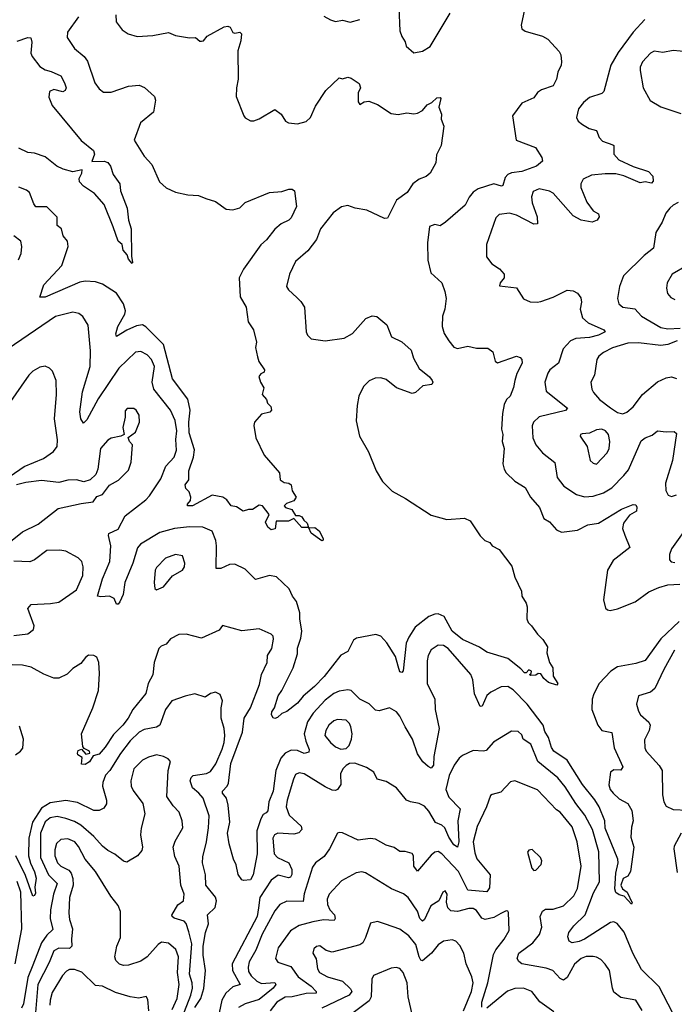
# Model space of a CAD drawing. Extents: x 1678759 to 1859541, y 384609 to 522867.
# Tile 262 of 466: x 1747679 to 1751442, y 477622 to 483277. Entities that reach past the tile are written whole.
import ezdxf

# ---------------------------------------------------------------- set-up
doc = ezdxf.new("R2010")
doc.units = 0

msp = doc.modelspace()

# ---------------------------------------------------------------- linework, layer by layer
at = {"layer": '0CON20XD'}
for points in [[(1750591.9, 483391.9), (1750561.8, 483245), (1750565.7, 483225), (1750585, 483211.1), (1750685, 483182.9), (1750715, 483165.8), (1750779.1, 483095), (1750788.8, 483075), (1750794.2, 483035), (1750792, 483015), (1750771.4, 482975), (1750764.3, 482935), (1750745, 482897.5), (1750678.8, 482875), (1750655, 482858), (1750635, 482829.2), (1750565, 482797.5), (1750512.5, 482725), (1750532.5, 482585), (1750643.7, 482543.7), (1750680, 482485), (1750683.3, 482465), (1750650, 482435), (1750565.2, 482404.8), (1750505, 482396.8), (1750485, 482388.2), (1750469.3, 482370.7), (1750455.4, 482324.6), (1750449.1, 482320.9), (1750405, 482334), (1750313.8, 482305), (1750285, 482285.7), (1750262.2, 482257.8), (1750239.1, 482210.9), (1750126.2, 482115), (1750095, 482094), (1750065, 482100), (1750035, 482090), (1750023.6, 481995), (1750024.4, 481895), (1750042.4, 481822.4), (1750105, 481765.6), (1750123.6, 481716.4), (1750129.6, 481675), (1750121.8, 481615), (1750109.3, 481575), (1750108.2, 481515), (1750118.5, 481475), (1750145, 481432.5), (1750175, 481395.8), (1750195, 481388.1), (1750255, 481401.4), (1750305, 481390.9), (1750370.3, 481390.3), (1750398.7, 481368.7), (1750412, 481315), (1750425, 481306.2), (1750534, 481344), (1750555, 481336), (1750564.4, 481324.4), (1750566.5, 481305), (1750536, 481244), (1750524.6, 481205.4), (1750518.1, 481165), (1750498.8, 481115), (1750478, 481095), (1750463.4, 481066.6), (1750454.2, 481015), (1750447.8, 480925), (1750456.4, 480895), (1750452.7, 480855), (1750463.5, 480815), (1750455.8, 480725.8), (1750462.9, 480695), (1750475.8, 480675), (1750525, 480626.2), (1750585, 480589.2), (1750615.5, 480535), (1750666.5, 480475), (1750692.2, 480412.2), (1750725, 480392.9), (1750765, 480347.1), (1750793.1, 480333.1), (1750885, 480344.6), (1750945, 480375.4), (1751005, 480386.1), (1751138.1, 480465), (1751205, 480491.9), (1751220.3, 480490.3), (1751226.8, 480476.8), (1751224.2, 480455), (1751185, 480431.1), (1751149.5, 480385), (1751143.1, 480355), (1751157, 480317), (1751186, 480245), (1751089.4, 480170.6), (1751057.5, 480115), (1751034.4, 479944.4), (1751046.8, 479896.8), (1751056.9, 479886.9), (1751073.5, 479883.5), (1751115, 479893.8), (1751216.7, 479933.3), (1751295, 479990.4), (1751353.5, 480016.5), (1751405, 480031.9), (1751473.3, 480035)], [(1749857.4, 483347.4), (1749863.6, 483213.6), (1749875, 483180), (1749895, 483150), (1749900, 483125), (1749945, 483086.7), (1749995, 483096.2), (1750037.6, 483122.4), (1750153.3, 483315)], [(1748017.2, 483292.8), (1747954.3, 483205), (1747952.5, 483175), (1747995, 483112), (1748050, 483065), (1748069.5, 483039.5), (1748110.5, 482915), (1748135, 482880.8), (1748161.5, 482861.5), (1748205, 482861.1), (1748305, 482894.4), (1748365, 482901.9), (1748397.2, 482887.2), (1748454, 482835), (1748460, 482815), (1748448.1, 482745), (1748373.8, 482685), (1748336.7, 482585), (1748395, 482492.9), (1748437.8, 482445), (1748483.3, 482345), (1748521.8, 482311.8), (1748575, 482286.7), (1748645, 482270.8), (1748706.4, 482266.4), (1748749.1, 482249.1), (1748805, 482232.9), (1748865, 482188), (1748905, 482185.8), (1748945, 482196), (1748975, 482227.1), (1749115, 482284), (1749185, 482291.2), (1749226.4, 482303.6), (1749245, 482303.8), (1749258.8, 482295), (1749269.2, 482205), (1749240.2, 482139.8), (1749225.8, 482125), (1749182.9, 482105), (1749145, 482073.3), (1749097.9, 482012.1), (1749065, 481984.4), (1748965.6, 481845), (1748941.4, 481795), (1748947.1, 481685), (1748980, 481625), (1748992.3, 481542.3), (1749023.8, 481495), (1749040, 481425), (1749033.8, 481395), (1749045, 481340), (1749054.1, 481314.1), (1749086.2, 481265), (1749085, 481252.5), (1749065, 481242.5), (1749053.3, 481226.7), (1749062.5, 481195), (1749083, 481163), (1749073.6, 481123.6), (1749097.5, 481095), (1749103.9, 481073.9), (1749122.5, 481055), (1749126.7, 481035), (1749117, 481023), (1749069.3, 481010.7), (1749028.8, 480965), (1749024.1, 480945.9), (1749035.8, 480875), (1749084, 480775), (1749172.5, 480675), (1749176.7, 480635), (1749198.3, 480618.3), (1749225.8, 480615.8), (1749238.8, 480605), (1749245, 480570), (1749267.5, 480535), (1749255, 480513.3), (1749212.3, 480497.7), (1749200, 480485), (1749207.5, 480475), (1749243.2, 480463.2), (1749265, 480430), (1749285, 480430), (1749301.3, 480421.3), (1749311.8, 480401.8), (1749330.6, 480385), (1749339.3, 480360.7), (1749300.9, 480360.9), (1749255, 480411.2), (1749225, 480397.5), (1749153, 480397), (1749147.5, 480352.5), (1749125, 480347.5), (1749105, 480362.5), (1749091.7, 480391.7), (1749113.3, 480435), (1749075, 480483.8), (1749055, 480488), (1749017, 480463), (1748995, 480463.3), (1748963.6, 480453.6), (1748925, 480478.8), (1748895, 480484), (1748869.1, 480519.1), (1748845.9, 480534.1), (1748785, 480546.2), (1748672.5, 480485), (1748643.3, 480485), (1748643.3, 480495), (1748660, 480515), (1748662.5, 480535), (1748652.5, 480565), (1748633.3, 480585), (1748630, 480605), (1748652, 480635), (1748652.2, 480685), (1748678.7, 480765), (1748684.2, 480805.8), (1748653.9, 480903.9), (1748650.5, 480965), (1748659.5, 481035), (1748645, 481097.5), (1748557.1, 481215), (1748505, 481411.1), (1748405, 481513.3), (1748385, 481523.9), (1748351, 481519), (1748295, 481494.1), (1748235, 481456.7), (1748232.4, 481472.4), (1748242.3, 481515), (1748283.8, 481586.2), (1748286.4, 481605), (1748276.5, 481645), (1748236, 481706), (1748155, 481757.5), (1748115, 481770.5), (1748055, 481774.6), (1748025, 481770), (1747825, 481683.6), (1747794, 481684), (1747818.6, 481755), (1747921.1, 481865), (1747957.5, 481975), (1747954.3, 482004.3), (1747928.8, 482035), (1747919.2, 482075), (1747894.2, 482095), (1747895, 482143.3), (1747835, 482202.9), (1747772.2, 482202.2), (1747759.8, 482219.8), (1747735, 482284.2), (1747718.3, 482298.3), (1747675, 482314.4)], [(1748232.5, 483305), (1748233.9, 483263.9), (1748268.3, 483218.3), (1748303.3, 483195), (1748355, 483180), (1748445, 483186.9), (1748534.1, 483204.1), (1748575, 483185.8), (1748655, 483172), (1748690, 483175), (1748714.3, 483154.3), (1748725, 483154), (1748735, 483156.2), (1748757.1, 483182.9), (1748854.4, 483235.6), (1748875, 483240), (1748888.8, 483235), (1748905, 483204), (1748915, 483200), (1748945, 483206.2), (1748953.3, 483195), (1748950, 483155), (1748932.1, 483097.9)], [(1749427.3, 483297.3), (1749465, 483275.8), (1749495, 483267.5), (1749535, 483274), (1749577.9, 483262.1), (1749635, 483277.5)], [(1751272.3, 483277.7), (1751205, 483205.8), (1751118.6, 483088.6), (1751076.9, 483015), (1751035.7, 482864.3), (1751025, 482854), (1750955, 482829.4), (1750919.1, 482800.9), (1750891.2, 482765), (1750878.8, 482715), (1750888.8, 482695), (1750913.3, 482675), (1750952.1, 482652.1), (1750995, 482640.8), (1751010.7, 482600.7), (1751028.5, 482578.5), (1751089.2, 482559.2), (1751093.8, 482553.8), (1751094.5, 482505), (1751122.7, 482472.7), (1751205, 482434.6), (1751294, 482405), (1751317.9, 482377.9), (1751320, 482350), (1751311.2, 482338.8), (1751275, 482345.7), (1751245, 482340), (1751150.8, 482380.8), (1751105, 482391.1), (1751045, 482392.6), (1750965, 482383.2), (1750918.3, 482361.7), (1750904.5, 482335), (1750905, 482313.3), (1750939.1, 482229.1), (1750975, 482178.8), (1751005, 482162.5), (1751010, 482145), (1750997.5, 482125), (1750970, 482115), (1750905.9, 482125.9), (1750861.1, 482151.1), (1750745, 482280), (1750725, 482291.5), (1750665, 482305.4), (1750630.2, 482289.8), (1750620.2, 482259.8), (1750625.4, 482225), (1750653.6, 482145), (1750655, 482104), (1750635, 482102.5), (1750535, 482154.6), (1750495, 482166), (1750435, 482157.5), (1750415, 482138.8), (1750361.5, 481985), (1750362.5, 481915), (1750392.5, 481875), (1750436.2, 481846.2), (1750464.2, 481815), (1750464.2, 481795), (1750441.2, 481765), (1750437.5, 481747.5), (1750535, 481736.7), (1750575, 481673.8), (1750613, 481657), (1750654.1, 481654.1), (1750675, 481659.2), (1750745, 481683.3), (1750825, 481724.3), (1750859.7, 481719.7), (1750886.2, 481706.2), (1750905, 481680), (1750907.8, 481655), (1750901.5, 481615), (1750914.4, 481565), (1750945.6, 481535), (1751036.2, 481495), (1751044.2, 481485), (1751005.5, 481464.5), (1750955, 481452), (1750874.8, 481445.2), (1750845, 481432.3), (1750803.1, 481386.9), (1750775.6, 481305), (1750726.7, 481265), (1750715, 481247.5), (1750697.3, 481195), (1750705, 481142.5), (1750827.1, 481045), (1750816.9, 481033.1), (1750665, 480996.1), (1750632.3, 480965), (1750625.4, 480945), (1750628.5, 480875), (1750645.5, 480835), (1750685, 480789.4), (1750754.6, 480734.6), (1750768, 480648), (1750807.4, 480597.4), (1750880.2, 480550.2), (1750925, 480535.6), (1750975, 480540.8), (1751035, 480558.5), (1751081.9, 480588.1), (1751151.9, 480658.1), (1751177.6, 480692.4), (1751252.1, 480857.9), (1751273.8, 480875), (1751315, 480890), (1751345, 480916), (1751395, 480909.4), (1751441.4, 480911.4), (1751455, 480900), (1751430.9, 480745), (1751391.2, 480615), (1751393.6, 480573.6), (1751405.7, 480545.7), (1751425, 480537.5), (1751455, 480548.5)], [(1747665, 483153.8), (1747725, 483175.7), (1747743.6, 483173.6), (1747748.9, 483148.9), (1747743.8, 483085), (1747751.1, 483065), (1747795, 483009.1), (1747825, 482988.6), (1747860.9, 482979.1), (1747914.6, 482955), (1747937.3, 482915), (1747946.5, 482885), (1747940.4, 482869.6), (1747927.2, 482862.8), (1747875, 482875.9), (1747850.5, 482865), (1747847, 482833), (1747866.1, 482785), (1748032.8, 482582.8), (1748102.7, 482525), (1748108.2, 482505), (1748092.9, 482462.9), (1748165, 482464.5), (1748185.9, 482455.9), (1748201.1, 482435), (1748217.2, 482387.2), (1748254.3, 482335), (1748258.1, 482295), (1748296.7, 482195), (1748303.8, 482125), (1748320, 482075), (1748321.1, 481918.9), (1748327, 481883), (1748325, 481877.5), (1748305, 481901.4), (1748296, 481926), (1748274.2, 481954.2), (1748268.5, 481985), (1748245.3, 482005.3), (1748216.6, 482086.6), (1748164.5, 482215), (1748109.5, 482279.5), (1748045, 482320.6), (1748021.9, 482345), (1748020, 482365), (1748036.7, 482395), (1748037.5, 482415), (1747985, 482403.5), (1747928.3, 482418.3), (1747892, 482435), (1747825, 482490), (1747765, 482511.1), (1747725, 482514.4), (1747675, 482539.5)], [(1748932.1, 483097.9), (1748934.3, 482935), (1748924.4, 482885), (1748923.8, 482835), (1748966.7, 482725), (1748975, 482713.3), (1749005, 482696.7), (1749025, 482696.7), (1749055, 482708), (1749145, 482762), (1749181.2, 482735), (1749206.7, 482695), (1749224.2, 482684.2), (1749275, 482678.6), (1749325, 482692.5), (1749350, 482715), (1749378.7, 482781.3), (1749439.6, 482870.4), (1749515, 482942.5), (1749535, 482937.5), (1749565, 482946.2), (1749585, 482941.2), (1749630.3, 482910.3), (1749638.8, 482885), (1749623.9, 482856.1), (1749624, 482805), (1749635, 482790), (1749660, 482805), (1749685, 482810), (1749735, 482790.8), (1749815, 482738), (1749855, 482733.1), (1749905, 482742.5), (1749945, 482736.2), (1749965, 482740), (1749995, 482756.2), (1750021.7, 482788.3), (1750048.6, 482801.4), (1750077.5, 482827.5), (1750095, 482830), (1750100, 482825), (1750088.8, 482775), (1750103.3, 482735), (1750102, 482705), (1750116.1, 482666.1), (1750102.5, 482555), (1750075, 482500), (1750071.4, 482455), (1750037.8, 482395), (1750015, 482375.6), (1749975, 482361.1), (1749938.1, 482335), (1749906.9, 482285), (1749845, 482240), (1749793, 482137), (1749775, 482134.3), (1749673.8, 482183.8), (1749606.7, 482195), (1749565, 482210.4), (1749527.9, 482202.1), (1749481.7, 482168.3), (1749408.2, 482075), (1749384.6, 482015.4), (1749335, 481948.8), (1749265, 481888.8), (1749230, 481815), (1749212.5, 481745), (1749224, 481725), (1749271.5, 481681.5), (1749295, 481658), (1749315.7, 481625), (1749325.6, 481485), (1749332.5, 481465), (1749354.5, 481444.5), (1749435, 481433.3), (1749545, 481447.5), (1749592, 481475), (1749669.1, 481560.9), (1749705, 481576.2), (1749731.7, 481571.7), (1749788.8, 481525), (1749816.7, 481455), (1749875, 481426.7), (1749929.1, 481379.1), (1749942.4, 481332.4), (1749975, 481273.3), (1750035, 481225.8), (1750050, 481205), (1750054, 481195), (1750047.6, 481182.4), (1749996.1, 481173.9), (1749954.1, 481135.9), (1749935, 481130.8), (1749845, 481162.9), (1749785, 481210.3), (1749755, 481219.6), (1749722.6, 481217.4), (1749687.9, 481202.1), (1749655, 481170), (1749627.5, 481115), (1749618.9, 481061.1), (1749613.6, 480973.6), (1749632.5, 480885), (1749684.3, 480795), (1749727.8, 480685), (1749765, 480624.2), (1749819.3, 480569.3), (1749896.7, 480526.7), (1750045, 480431.1), (1750135, 480406.9), (1750235, 480413.8), (1750267.7, 480397.7), (1750325, 480312.5), (1750352.5, 480285), (1750382, 480275), (1750394.2, 480254.2), (1750435, 480233.8), (1750507.5, 480137.5), (1750524.4, 480074.4), (1750563.8, 479995), (1750566.2, 479965), (1750590.8, 479925), (1750596.2, 479905), (1750594.2, 479835), (1750601.2, 479815), (1750620, 479795), (1750655, 479746.7), (1750686.4, 479716.4), (1750713.3, 479675), (1750709.7, 479639.7), (1750724.5, 479585), (1750744.4, 479555), (1750745, 479506.7), (1750772, 479465), (1750765.9, 479454.1), (1750719.3, 479469.3), (1750692.5, 479492.5), (1750675, 479520), (1750658.3, 479521.7), (1750645, 479512.5), (1750615, 479510), (1750610, 479515), (1750618.3, 479521.7), (1750620, 479535), (1750605, 479542.5), (1750590, 479525), (1750580, 479525), (1750559.3, 479549.3), (1750485, 479607.1), (1750365, 479643.8), (1750322.9, 479672.9), (1750225, 479716.4), (1750164.3, 479764.3), (1750118.8, 479848.8), (1750085, 479864.2), (1750065, 479862.8), (1750031, 479849), (1749951.3, 479788.7), (1749915, 479730), (1749900.9, 479695), (1749883.3, 479536.7), (1749875, 479527.5), (1749865, 479531.9), (1749853.6, 479563.6), (1749839.2, 479619.2), (1749788.7, 479698.7), (1749755, 479736.9), (1749725.4, 479745.4), (1749614.5, 479725.5), (1749597.7, 479712.3), (1749565, 479648), (1749525, 479626.4), (1749428.4, 479505), (1749373, 479447), (1749308.1, 479391.9), (1749275, 479352.2), (1749215, 479304), (1749185, 479291.4), (1749161.7, 479268.3), (1749145, 479262.5), (1749136.4, 479266.4), (1749126.2, 479285), (1749128.4, 479301.6), (1749143.1, 479325), (1749165, 479393.8), (1749186.5, 479425), (1749250.8, 479555), (1749275.4, 479635), (1749276.4, 479666.4), (1749295.9, 479724.1), (1749301.3, 479765), (1749288.8, 479835), (1749289.6, 479869.6), (1749270.6, 479935), (1749246.4, 479965), (1749228.3, 480008.3), (1749155, 480076.9), (1749115, 480084), (1749035, 480062.1), (1748975, 480120.6), (1748915, 480150), (1748885, 480146.9), (1748834.3, 480124.3), (1748807.5, 480125), (1748810.9, 480255), (1748805.6, 480285), (1748785, 480338.8), (1748731.8, 480361.8), (1748654.7, 480364.7), (1748568, 480355), (1748485, 480330.9), (1748372.7, 480265), (1748355.7, 480244.3), (1748328.5, 480155), (1748283.1, 480045), (1748274.4, 479975), (1748255, 479932.5), (1748245, 479920), (1748235, 479920), (1748222, 479952), (1748195, 479966.7), (1748145, 479961.2), (1748126.7, 479966.7), (1748154.8, 480065), (1748198.1, 480165), (1748202.2, 480255), (1748189.4, 480315), (1748192, 480325), (1748245, 480351.5), (1748285, 480427.3), (1748405, 480520), (1748425, 480541.5), (1748489.4, 480640.6), (1748518.3, 480711.7), (1748567.1, 480765), (1748581.2, 480805), (1748576.8, 480865), (1748582.6, 480915), (1748572.8, 480975), (1748545.4, 481035), (1748450, 481155), (1748440.7, 481195), (1748453.3, 481285), (1748436.2, 481325), (1748411.8, 481351.8), (1748375, 481370.9), (1748345, 481366.9), (1748249.2, 481275), (1748130.2, 481099.8), (1748065, 480979.2), (1748045, 480958.8), (1748031.1, 480985), (1748025.5, 481025.5), (1748040.6, 481139.4), (1748083.2, 481285), (1748086.2, 481375), (1748072.7, 481522.7), (1748042.2, 481572.2), (1748018.9, 481588.9), (1747985, 481597.5), (1747885, 481572.1), (1747613.2, 481386.8)], [(1751555, 483089.2), (1751435, 483100), (1751375, 483088.2), (1751325, 483096.5), (1751304.2, 483085), (1751258.1, 483035), (1751245.5, 483005), (1751244.5, 482984.5), (1751262, 482885), (1751303.4, 482813.4), (1751365, 482777.5), (1751478.9, 482738.9)], [(1751463.4, 482226.6), (1751435, 482212.2), (1751416.9, 482195), (1751392.2, 482165), (1751372.2, 482115), (1751335.7, 482054.3), (1751322, 481965), (1751268.3, 481921.7), (1751149.4, 481805), (1751125.7, 481745), (1751115.7, 481675), (1751122, 481645), (1751146.6, 481626.6), (1751215, 481616.5), (1751252.5, 481575), (1751365, 481508.4), (1751405, 481501.4), (1751475, 481504.5)], [(1747673, 481897), (1747686.7, 481935), (1747691.1, 481975), (1747685.6, 482005), (1747645.5, 482035.5)], [(1751515.5, 481864.5), (1751429.2, 481815), (1751401.4, 481765), (1751397.5, 481735), (1751402.5, 481705), (1751421.7, 481681.7), (1751445, 481670)], [(1751457.4, 481432.6), (1751405, 481410.6), (1751364.8, 481405.2), (1751235, 481421.2), (1751175, 481419.8), (1751086.8, 481393.2), (1751034.4, 481365), (1751008.1, 481345), (1750995.6, 481325), (1750982.2, 481235), (1750961.4, 481195), (1750966.9, 481155), (1750976.7, 481135), (1751011.1, 481095), (1751075, 481047.1), (1751115, 481020.9), (1751145, 481013.8), (1751168.1, 481021.9), (1751205.9, 481054.1), (1751258.5, 481125), (1751345, 481197.9), (1751395, 481219.5), (1751425, 481225.5), (1751455, 481216.7)], [(1747623.8, 480655), (1747705, 480710.6), (1747815, 480756.5), (1747872.7, 480797.3), (1747894.4, 480825), (1747895.6, 480864.4), (1747878.5, 480985), (1747890.4, 481125), (1747887.8, 481205), (1747868.3, 481258.3), (1747850, 481275), (1747825, 481286.2), (1747795, 481282), (1747755, 481257.5), (1747732.5, 481235), (1747613.1, 481065)], [(1747606.2, 480265), (1747695, 480335.8), (1747785, 480379.5), (1747900.8, 480469.2), (1748032.1, 480497.9), (1748101.7, 480508.3), (1748122, 480538), (1748155, 480550), (1748196.1, 480603.9), (1748247.9, 480632.1), (1748305, 480690), (1748319.2, 480735), (1748326.7, 480835), (1748310, 480855), (1748302.5, 480877.5), (1748345, 480907.5), (1748368, 480965), (1748366.2, 481005), (1748348.8, 481035), (1748335, 481043.8), (1748296.7, 481043.3), (1748285, 481030), (1748285.8, 480994.2), (1748271.2, 480935), (1748280, 480895), (1748260, 480885), (1748205, 480874), (1748185, 480861.2), (1748144.2, 480815), (1748127.8, 480695), (1748116.2, 480663.8), (1748085, 480634.3), (1748046.9, 480623.1), (1748005, 480634.5), (1747955, 480632.3), (1747905, 480619.1), (1747805, 480631.2), (1747715, 480619.5), (1747660, 480605)], [(1750995, 480724.3), (1751055, 480788.8), (1751066.9, 480815), (1751070.6, 480855), (1751062.5, 480895), (1751045.6, 480915.6), (1751024.4, 480924.4), (1750995, 480922.2), (1750955, 480902.9), (1750911.7, 480898.3), (1750902.5, 480895), (1750900, 480885), (1750941.4, 480825), (1750958.6, 480745), (1750975, 480729.2), (1750995, 480724.3)], [(1751644, 480545), (1751425, 480238.6), (1751413.3, 480205), (1751414.3, 480175), (1751422.8, 480162.8), (1751445, 480160)], [(1749415, 480284.2), (1749355, 480326.9), (1749340.7, 480359.3), (1749375, 480360.6), (1749400.6, 480340.6), (1749423.8, 480296.2), (1749423.3, 480286.7), (1749415, 480284.2)], [(1747645, 479740), (1747725, 479749.2), (1747757.5, 479775), (1747762, 479795), (1747726.2, 479895), (1747745, 479918.8), (1747857, 479923), (1747905, 479931.4), (1748005, 480003.1), (1748041.9, 480085), (1748043.9, 480133.9), (1748036.7, 480165), (1748015, 480186.2), (1747945, 480223.8), (1747909.7, 480229.7), (1747835, 480227.7), (1747764.6, 480175.4), (1747737.3, 480162.7), (1747645, 480167.1)], [(1748465, 480002.5), (1748505, 480020), (1748556.9, 480083.1), (1748615, 480116), (1748625.7, 480135), (1748628.1, 480155), (1748615, 480197.5), (1748575, 480205.6), (1748516.7, 480185), (1748465, 480130), (1748458.6, 480115), (1748452, 480045), (1748455, 480010), (1748465, 480002.5)], [(1751470.5, 479819.5), (1751365, 479720.7), (1751275, 479597.1), (1751220.6, 479579.4), (1751115, 479559.7), (1751076.5, 479535), (1751009.5, 479465), (1750978.5, 479405), (1750969.6, 479375), (1750968.2, 479315), (1751001.8, 479225), (1751025, 479194.1), (1751083.2, 479183.2), (1751096.9, 479095), (1751145.6, 478985), (1751135, 478966), (1751095, 478968.1), (1751075.6, 478955), (1751065, 478882.5), (1751073.6, 478855), (1751089.6, 478835), (1751125, 478801.8), (1751175, 478774.3), (1751197.8, 478735), (1751205.8, 478675), (1751195, 478640), (1751191.4, 478581.4), (1751208.2, 478525), (1751189.1, 478385), (1751175, 478356.7), (1751147.5, 478345), (1751133.5, 478305), (1751144, 478285), (1751170, 478265), (1751200, 478205), (1751195, 478197.5), (1751152.9, 478242.9), (1751125, 478250), (1751105, 478263.1), (1751100.5, 478285), (1751105.4, 478375), (1751118.7, 478435), (1751117.7, 478455), (1751045, 478633.1), (1751041.6, 478675), (1751010.2, 478755), (1750985.5, 478795.5), (1750913.5, 478883.5), (1750825, 479024.6), (1750749.3, 479075), (1750736.3, 479096.3), (1750718.2, 479155), (1750698.1, 479188.1), (1750688.2, 479225), (1750595, 479346.2), (1750515, 479427.1), (1750485, 479446.9), (1750446.2, 479445), (1750387.1, 479415), (1750364.4, 479395), (1750336.5, 479335), (1750325, 479333.1), (1750293.1, 479405), (1750283.6, 479485), (1750273.1, 479515), (1750141.8, 479665), (1750115, 479682.9), (1750083.8, 479685), (1750045, 479657.5), (1750027.3, 479625), (1750021.2, 479595), (1750021.8, 479465), (1750065.4, 479375), (1750067.1, 479315), (1750090, 479205), (1750058.9, 479045), (1750057.8, 478995), (1750045, 478978), (1750027, 478987), (1749996, 479015), (1749965, 479060.8), (1749937.8, 479145), (1749894.6, 479215), (1749865, 479277.5), (1749845, 479301.4), (1749805, 479324), (1749745, 479308), (1749725, 479312), (1749687.2, 479347.2), (1749635, 479374.3), (1749585, 479423.1), (1749565, 479427.8), (1749515, 479420), (1749485, 479406.2), (1749435, 479368.5), (1749365, 479294.6), (1749334.2, 479245), (1749313.7, 479175), (1749322.8, 479132.8), (1749342.9, 479085), (1749341.1, 479068.9), (1749315, 479062.9), (1749275, 479079.2), (1749239.1, 479080.9), (1749205.2, 479064.8), (1749180.6, 479035), (1749152, 478965), (1749135.9, 478845.9), (1749110.8, 478785), (1749106.2, 478733.8), (1749095, 478722.1), (1749079, 478711), (1749065, 478687.5), (1749042.7, 478617.3), (1749043.8, 478485), (1749021.8, 478365), (1749005, 478336.2), (1748965, 478332.5), (1748955, 478336.7), (1748935, 478366.7), (1748923.6, 478423.6), (1748907.5, 478455), (1748884, 478544), (1748874.1, 478604.1), (1748887, 478667), (1748877.3, 478765), (1748866.9, 478805), (1748844.7, 478835), (1748843.9, 478845), (1748871.6, 478875), (1748878.4, 478891.6), (1748893.6, 479005), (1748958.8, 479185), (1748970, 479265), (1749006.2, 479325), (1749057.6, 479457.6), (1749069.1, 479515), (1749101.8, 479585), (1749103.6, 479625), (1749128.5, 479665), (1749138.1, 479718.1), (1749135.6, 479735.6), (1749125, 479748), (1749055, 479778.8), (1748955, 479766.9), (1748845, 479796.7), (1748825, 479771.2), (1748725, 479724.3), (1748635, 479747.5), (1748594.2, 479745.8), (1748545, 479720), (1748520.3, 479689.7), (1748491.7, 479678.3), (1748478.8, 479665), (1748451.1, 479585), (1748445.3, 479514.7), (1748418.2, 479465), (1748405, 479406), (1748329.5, 479315), (1748302.3, 479265), (1748272, 479225), (1748219.2, 479170.8), (1748170.8, 479099.2)], [(1751443.1, 479655), (1751381.4, 479545), (1751329.5, 479435), (1751304.6, 479415.4), (1751235.8, 479394.2), (1751224.4, 479345), (1751235.6, 479305), (1751247.5, 479285), (1751295, 479242.5), (1751303.3, 479225), (1751296.5, 479195), (1751269.7, 479140.3), (1751271.4, 479095), (1751280.6, 479075), (1751355, 478993.1), (1751372.1, 478965), (1751372.9, 478825), (1751381.1, 478785), (1751395, 478760), (1751435, 478739.6), (1751517, 478737)], [(1748170.8, 479099.2), (1748135, 479058.2), (1748101.9, 479048.1), (1748080.4, 479015), (1748055, 478998.5), (1748035, 479000), (1748038.8, 479038.8), (1748014.1, 479054.1), (1748011.2, 479065), (1748015, 479080), (1748035, 479087.5), (1748058.3, 479058.3), (1748082.5, 479065), (1748080, 479075), (1748050, 479090), (1748041.7, 479101.7), (1748034.2, 479175), (1748100, 479325), (1748131.4, 479425), (1748137.7, 479522.3), (1748134, 479585), (1748123.3, 479615), (1748105, 479626), (1748075, 479626.2), (1748056.8, 479613.2), (1748031.1, 479578.9), (1747985, 479550), (1747952.4, 479517.6), (1747905, 479495.4), (1747875, 479495.4), (1747817.3, 479517.3), (1747745, 479557.3), (1747695, 479569.1), (1747635, 479571.4)], [(1748685, 477604), (1748720.7, 477655), (1748737.4, 477712.6), (1748746.4, 477815), (1748733.1, 477903.1), (1748733.4, 477955), (1748746.5, 478033.5), (1748763.8, 478083.8), (1748758.8, 478135), (1748802.4, 478177.6), (1748810, 478215), (1748805, 478236.7), (1748748.8, 478305), (1748746.7, 478365), (1748729.5, 478435), (1748730.9, 478469.1), (1748752.7, 478555), (1748764, 478635), (1748767.3, 478705), (1748733.2, 478805), (1748709.2, 478835), (1748672.8, 478865), (1748659.5, 478905), (1748664.1, 478925), (1748675.7, 478935), (1748752.4, 478947.6), (1748775, 478959.5), (1748806.8, 479003.2), (1748842.1, 479087.9), (1748853.5, 479125), (1748857.3, 479165), (1748853.5, 479205), (1748837.3, 479265), (1748837.3, 479325), (1748844.2, 479365), (1748831.2, 479401.2), (1748805, 479413.8), (1748775, 479407.5), (1748745, 479385.8), (1748685, 479404.5), (1748630.9, 479390.9), (1748554.3, 479365), (1748517.8, 479315), (1748485, 479224.4), (1748465, 479212.5), (1748395, 479200.6), (1748365, 479185.4), (1748314.7, 479135), (1748257.6, 479062.4), (1748197.2, 478965), (1748173.1, 478936.9), (1748156, 478895), (1748154.7, 478875), (1748178.2, 478795), (1748177.3, 478772.7), (1748161.8, 478748.2), (1748135, 478735.6), (1748105, 478734.6), (1748011.3, 478781.3), (1747945, 478792), (1747855, 478779.7), (1747805, 478749), (1747752.9, 478667.1), (1747731.7, 478575), (1747729.8, 478475), (1747741.8, 478431.8), (1747765, 478381.9), (1747773.2, 478346.8), (1747766.4, 478295), (1747769.1, 478260.9), (1747765, 478247.5), (1747755, 478243.3), (1747711.5, 478361.5), (1747656.9, 478475)], [(1749525, 479086.4), (1749555, 479090), (1749572.7, 479107.3), (1749586.2, 479143.8), (1749589.2, 479175), (1749583.1, 479215), (1749573.8, 479235), (1749555, 479253.6), (1749505, 479257.9), (1749485, 479249.5), (1749455.8, 479224.2), (1749437.9, 479195), (1749433.9, 479165), (1749464.8, 479124.8), (1749495, 479099.6), (1749525, 479086.4)], [(1747655, 479054.6), (1747683.1, 479075), (1747696.9, 479093.1), (1747701.4, 479145), (1747678.8, 479218.8)], [(1751430.6, 477575), (1751355, 477721.2), (1751252.3, 477822.3), (1751202.5, 477915), (1751153.2, 478035), (1751112.9, 478085), (1751095, 478095.6), (1751075, 478091.9), (1750925, 477995.9), (1750895, 477982.7), (1750855, 477974.5), (1750837.5, 477985), (1750828.8, 478008.8), (1750835, 478033.8), (1750865, 478072.2), (1750929.5, 478135), (1750977.8, 478262.2), (1751011.8, 478325), (1751007.7, 478497.7), (1750971.2, 478625), (1750928.3, 478708.3), (1750874.8, 478775), (1750815, 478870), (1750772.4, 478922.4), (1750656.7, 479016.7), (1750616.2, 479115), (1750572.5, 479145), (1750565, 479170), (1750545, 479188.1), (1750505, 479190.8), (1750403, 479127), (1750360.2, 479079.8), (1750345, 479075.5), (1750285, 479078.5), (1750225, 479050.6), (1750204.7, 479035.3), (1750175.7, 478994.3), (1750148.3, 478935), (1750128.1, 478855), (1750145, 478812.3), (1750211.2, 478745), (1750196.7, 478675), (1750202.9, 478555), (1750195, 478524.2), (1750175, 478538.1), (1750145, 478581.8), (1750122.5, 478635), (1750105, 478650), (1750069.2, 478665), (1750030.3, 478730.3), (1750005, 478759.2), (1749975, 478775.9), (1749925, 478784.6), (1749902, 478795), (1749845.6, 478865.6), (1749785, 478901.2), (1749733.8, 478915), (1749714.4, 478954.4), (1749672, 478982), (1749605, 479006.2), (1749575, 479004), (1749555, 478992.5), (1749537.1, 478975), (1749523.5, 478945), (1749525.4, 478884.6), (1749505.7, 478855), (1749495, 478849.5), (1749475, 478850.9), (1749435, 478870.3), (1749315, 478946.2), (1749285, 478951.5), (1749265, 478940.8), (1749252.3, 478915), (1749217.2, 478795), (1749211.6, 478755), (1749228.3, 478708.3), (1749296.9, 478645), (1749300.8, 478625), (1749283.6, 478606.4), (1749255, 478599.2), (1749163.3, 478605), (1749144.4, 478595), (1749133.2, 478575), (1749142, 478485), (1749161.1, 478465), (1749225.4, 478435), (1749242.5, 478395), (1749242.6, 478367.4), (1749235, 478352.5), (1749225, 478348.9), (1749165, 478364.1), (1749125, 478335.4), (1749059.4, 478235), (1749052, 478175), (1749044.8, 478125), (1748899.8, 477855), (1748902.9, 477815), (1748945.6, 477735), (1748905, 477722.1), (1748864, 477686), (1748841.8, 477645), (1748825, 477573.4)], [(1748612.6, 477545), (1748663.4, 477675), (1748673.2, 477715), (1748670.8, 477745), (1748655.2, 477795), (1748669.4, 477969.4), (1748651.8, 478038.2), (1748635.9, 478085), (1748625, 478099.1), (1748566.5, 478116.5), (1748555.6, 478125), (1748554.5, 478134.5), (1748587.8, 478192.2), (1748621.2, 478215), (1748624.2, 478255), (1748605.6, 478305.6), (1748596.5, 478415), (1748571.2, 478471.2), (1748561.1, 478525), (1748571.9, 478558.1), (1748617.1, 478635), (1748612.9, 478675), (1748595.7, 478725), (1748560.7, 478760.7), (1748525.7, 478815), (1748533.1, 478965), (1748546.8, 479016.8), (1748532.1, 479032.1), (1748505.5, 479045.5), (1748465, 479054.4), (1748418.6, 479041.4), (1748385, 479024.4), (1748334.6, 478975), (1748318.6, 478905), (1748319.5, 478875), (1748330.6, 478850.6), (1748387.1, 478775), (1748399.2, 478715), (1748377.6, 478632.4), (1748373.1, 478595), (1748385.8, 478525), (1748381.2, 478505), (1748356.7, 478475), (1748295, 478437.5), (1748275, 478444.3), (1748225, 478483.5), (1748185, 478505.5), (1748155, 478529.5), (1748105.5, 478585), (1748029.7, 478649.7), (1747995, 478671.1), (1747945, 478689.7), (1747895, 478700), (1747855, 478693.2), (1747825, 478669.6), (1747798, 478605), (1747797.9, 478465), (1747843.7, 478365), (1747893.9, 478315), (1747872.5, 478255), (1747855.6, 478164.4), (1747853.9, 478115), (1747869.5, 478050.5), (1747835, 478018), (1747805, 477974.6), (1747755, 477847.3)], [(1751256.1, 477586.1), (1751220, 477645), (1751135, 477660.8), (1751095, 477692), (1751085.6, 477715), (1751068.5, 477815), (1751045, 477852.9), (1751019.5, 477879.5), (1750995, 477892.9), (1750975.3, 477895.3), (1750935, 477895.9), (1750906.7, 477885), (1750868.5, 477851.5), (1750825, 477775.7), (1750805, 477760), (1750785, 477770), (1750744.3, 477815), (1750705, 477828.3), (1750566.2, 477855), (1750547.8, 477867.8), (1750537.8, 477885), (1750548.2, 477915), (1750629.2, 477975), (1750666.6, 478023.4), (1750680.4, 478065), (1750670.9, 478125), (1750685, 478155.8), (1750702.1, 478167.9), (1750745, 478168.2), (1750805, 478187.3), (1750865, 478244.4), (1750885, 478286), (1750905.9, 478415), (1750882.5, 478555), (1750855, 478641.4), (1750785.5, 478725), (1750765, 478739.5), (1750655, 478852.7), (1750525, 478906), (1750500.5, 478899.5), (1750445, 478839.2), (1750395, 478827.5), (1750385, 478820), (1750362.7, 478755), (1750307.6, 478642.4), (1750285.8, 478555), (1750295, 478491.2), (1750306.5, 478456.5), (1750382.9, 478365), (1750378.5, 478291.5), (1750365, 478268.2), (1750255, 478277.5), (1750201.9, 478385), (1750105, 478485.4), (1750085, 478498.5), (1750065, 478495.5), (1750045, 478478.7), (1749965, 478386.9), (1749944.7, 478415), (1749941.9, 478475), (1749935, 478488), (1749895, 478498.9), (1749865, 478498.6), (1749832.4, 478522.4), (1749785.6, 478535.6), (1749725, 478570.6), (1749693.4, 478573.4), (1749625, 478564.6), (1749535, 478605.7), (1749515, 478609.2), (1749505, 478604), (1749460, 478515), (1749429.8, 478470.2), (1749380, 478435), (1749361.3, 478408.7), (1749313.7, 478256.3), (1749308.7, 478211.3), (1749215, 478213.2), (1749175, 478195.5), (1749145, 478157.8), (1749073.2, 478025), (1749036.8, 477933.2), (1748997.5, 477865), (1748991.6, 477835), (1748995, 477810), (1749008.8, 477785), (1749042.8, 477755), (1749068.9, 477741.1), (1749146.3, 477746.3), (1749151.9, 477735), (1749136.1, 477715), (1749055, 477650), (1748975, 477624.1), (1748936.7, 477603.3)], [(1751481.1, 478605), (1751440.7, 478529.3), (1751438.1, 478515), (1751458.3, 478378.3)], [(1748555, 477591.2), (1748584.8, 477655), (1748595.5, 477734.5), (1748586, 477805), (1748592.7, 477895), (1748577.2, 477937.2), (1748535, 477973.3), (1748495, 477978.2), (1748475, 477965.5), (1748411.5, 477895), (1748375, 477869.5), (1748305, 477845.6), (1748275, 477844.2), (1748252.1, 477852.1), (1748232.4, 477872.4), (1748226, 477895), (1748236.5, 477955), (1748259.1, 478005), (1748257.7, 478155), (1748245, 478188.8), (1748203.3, 478243.3), (1748115, 478384.4), (1748055.2, 478455.2), (1748017.8, 478527.8), (1747995.5, 478555), (1747955, 478571.1), (1747915, 478567.3), (1747890.4, 478545), (1747880.9, 478509.1), (1747880.3, 478475), (1747896.2, 478435), (1747915, 478415.4), (1747961.7, 478391.7), (1747974.5, 478374.5), (1747983.8, 478345), (1747986.8, 478305), (1747965.9, 478235), (1747961.2, 478145), (1747965, 478108.8), (1747981.9, 478055), (1747976, 477995), (1747978.8, 477955), (1747965, 477941.8), (1747905, 477944.6), (1747875, 477927.9), (1747848.8, 477861.2), (1747782.8, 477735), (1747770.2, 477575)], [(1750635, 478390), (1750645, 478392.5), (1750676.7, 478425), (1750680, 478445), (1750673.3, 478465), (1750625, 478510), (1750605, 478507.5), (1750597.5, 478495), (1750623.6, 478403.6), (1750635, 478390)], [(1750335.8, 477605.8), (1750335, 477633.3), (1750369.1, 477745), (1750401.7, 477908.3), (1750415.3, 477935), (1750463.8, 477995), (1750491.8, 478045), (1750489.4, 478149.4), (1750485, 478157.5), (1750475, 478158), (1750445, 478142.7), (1750405, 478120.8), (1750355, 478107.9), (1750335, 478117.3), (1750305, 478160), (1750285, 478171.8), (1750261.5, 478171.5), (1750195, 478154.8), (1750158.1, 478158.1), (1750140, 478175), (1750132.7, 478207.3), (1750136.9, 478255), (1750125, 478273.3), (1750111.2, 478265), (1750088.8, 478215), (1750042.1, 478187.9), (1750005, 478108.8), (1749995, 478098.6), (1749978.9, 478115), (1749966.1, 478156.1), (1749912.9, 478235), (1749885, 478255.5), (1749815.3, 478285.3), (1749667.6, 478377.6), (1749645, 478381.9), (1749613.4, 478376.6), (1749528.5, 478331.5), (1749458.2, 478255), (1749447.1, 478225), (1749448.5, 478195), (1749460.9, 478165), (1749489.1, 478135), (1749491.8, 478115), (1749486.5, 478103.5), (1749425, 478106.5), (1749364.2, 478095.8)], [(1747652.3, 477855), (1747692.1, 478055), (1747685.1, 478265), (1747665, 478327.2)], [(1749364.2, 478095.8), (1749285.9, 478074.1), (1749235, 478043.1), (1749165.5, 477945), (1749149.5, 477885), (1749163.1, 477863.1), (1749238, 477838), (1749279.2, 477779.2), (1749354.1, 477725), (1749382.2, 477695), (1749384, 477685), (1749325, 477683.5), (1749245, 477665.2), (1749205, 477662.4), (1749156.9, 477633.1), (1749118, 477585)], [(1749781.5, 478081.5), (1749735, 478096.7), (1749695, 478086.7), (1749666.5, 478005), (1749650.5, 477975), (1749635, 477963.2), (1749475, 477920.6), (1749439.7, 477929.7), (1749405, 477957.8), (1749385, 477954.4), (1749369.8, 477940.2), (1749364.5, 477915), (1749382.4, 477882.4), (1749391.5, 477825), (1749403.1, 477805), (1749449.2, 477779.2), (1749534.4, 477754.4), (1749580.8, 477710.8), (1749588.9, 477695), (1749572.7, 477675), (1749415, 477600)], [(1750229.6, 477585), (1750276.7, 477695), (1750285.3, 477745), (1750278.5, 477778.5), (1750245.5, 477855), (1750232.5, 477915), (1750209.8, 477959.8), (1750185, 477984.3), (1750165, 477992.2), (1750115, 477983.5), (1750085, 477963.3), (1750045.2, 477914.8), (1749995, 477871.9), (1749985, 477875.8), (1749975, 477894), (1749955.2, 477965.2), (1749915, 478015.6), (1749865, 478053.5), (1749781.5, 478081.5)], [(1747755, 477847.3), (1747725.5, 477775), (1747701.1, 477625), (1747690.3, 477599.7)], [(1748420.9, 477585), (1748415, 477650), (1748406.2, 477666.2), (1748363.4, 477656.6), (1748315, 477663.8), (1748229.2, 477689.2), (1748155, 477726.5), (1748115, 477729.5), (1748035.3, 477805.3), (1747995, 477821.6), (1747965, 477821.1), (1747948.3, 477811.7), (1747925, 477787.5), (1747907.5, 477757.5), (1747865, 477690), (1747853.3, 477645), (1747852.8, 477617.2)], [(1749937.1, 477555), (1749912.1, 477665), (1749906.1, 477745), (1749883.8, 477805), (1749865, 477826.9), (1749842.1, 477832.1), (1749815, 477829.4), (1749713.3, 477786.7), (1749703.2, 477766.8), (1749699.2, 477665), (1749688.7, 477641.3), (1749565, 477550.5)], [(1750748.3, 477578.3), (1750668.6, 477635), (1750622, 477695), (1750575, 477714.4), (1750525, 477712.7), (1750483.1, 477696.9), (1750365, 477599.2)]]:
    msp.add_lwpolyline(points, dxfattribs=at)

doc.saveas('drawing.dxf')
